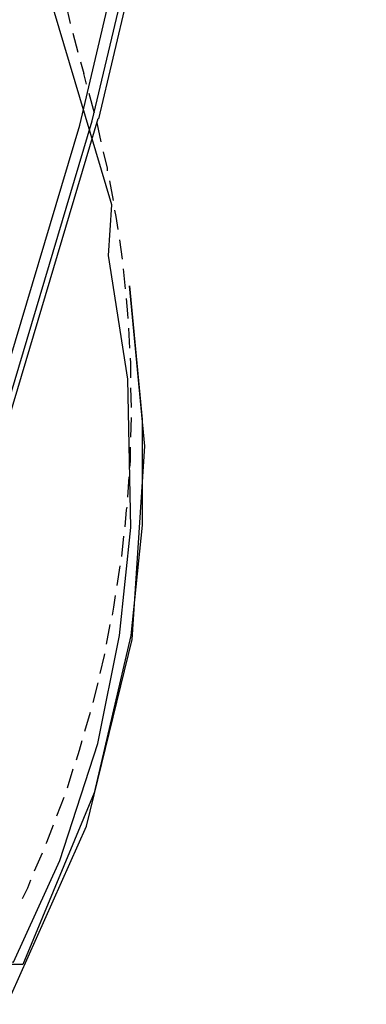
# Model space of a CAD drawing. Header units: feet. Extents: x -79 to 198, y -22 to 181.
# Tile 454 of 656: x 128.72 to 137.46, y 35.35 to 60.14. Entities that reach past the tile are written whole.
import ezdxf

# ---------------------------------------------------------------- set-up
doc = ezdxf.new("R2010")
doc.units = ezdxf.units.FT
for name, color, linetype in [('A-AREA-COMUN', 252, 'CONTINUOUS'), ('A-AREA-UNIDAD', 30, 'CONTINUOUS'), ('A-LINEA', 7, 'CONTINUOUS')]:
    doc.layers.add(name, color=color, linetype=linetype)

msp = doc.modelspace()

# ---------------------------------------------------------------- linework, layer by layer
at = {"layer": 'A-AREA-COMUN'}
msp.add_lwpolyline([(107.6, 44.1244), (118.8, 41.4756), (119.168, 41.1556), (122.08, 40.5156), (122.16, 39.6444), (122.688, 39.5556), (122.752, 39.3244), (127.872, 36.5689), (128.56, 36.4089), (129.728, 38.9689), (130.688, 41.92), (131.232, 44.64), (131.52, 47.36), (131.44, 51.0933), (130.96, 54.2044), (131.04, 55.4844), (129.568, 60.4089)], dxfattribs=at)
at = {"layer": 'A-AREA-UNIDAD'}
msp.add_lwpolyline([(108.672, 18.9689), (114.32, 22.2756), (119.52, 25.8489), (123.36, 28.9244), (126.272, 32.16), (128.512, 35.6089), (130.4, 39.84), (131.552, 44.5333), (131.872, 49.4044), (131.488, 53.44), (131.808, 50.08), (131.808, 47.4133), (131.52, 44.64), (130.592, 40.6756), (128.8, 36.3556), (127.76, 36.3556), (122.688, 39.1289), (121.888, 39.1289), (121.84, 39.6444), (119.872, 40.0889), (119.392, 37.8489), (118.368, 37.76), (105.2, 40.8889)], dxfattribs=at)
at = {"layer": 'A-LINEA'}
for p, q in [((137.1004, 86.5542), (130.2222, 57.4874)), ((137.1004, 86.5542), (130.2222, 57.4874)), ((137.1004, 86.5542), (130.2222, 57.4874)), ((137.1004, 86.5542), (130.2222, 57.4874)), ((137.1004, 86.5542), (130.2222, 57.4874)), ((137.1004, 86.5542), (130.2222, 57.4874)), ((137.3338, 86.3163), (130.5375, 57.5956)), ((137.3338, 86.3163), (130.5375, 57.5956)), ((137.3338, 86.3163), (130.5375, 57.5956)), ((137.3338, 86.3163), (130.5375, 57.5956)), ((137.3338, 86.3163), (130.5375, 57.5956)), ((137.3338, 86.3163), (130.5375, 57.5956)), ((137.4552, 86.2021), (130.7014, 57.6475)), ((137.4552, 86.2021), (130.7014, 57.6475)), ((137.4552, 86.2021), (130.7014, 57.6475)), ((137.4552, 86.2021), (130.7014, 57.6475)), ((129.88, 60.5378), (129.9867, 60.0444)), ((130.0533, 59.8044), (130.1867, 59.3244)), ((130.2533, 59.0844), (130.3333, 58.7911)), ((130.4, 58.5244), (130.3333, 58.7911)), ((130.6, 57.7911), (130.4667, 58.2844)), ((121.4492, 27.1432), (130.5472, 57.5985)), ((121.4492, 27.1432), (130.5472, 57.5985)), ((121.4492, 27.1432), (130.5472, 57.5985)), ((121.4492, 27.1432), (130.5472, 57.5985)), ((121.4492, 27.1432), (130.5472, 57.5985)), ((121.4492, 27.1432), (130.5472, 57.5985)), ((121.5473, 27.0062), (130.6986, 57.6547)), ((121.5473, 27.0062), (130.6986, 57.6547)), ((121.5473, 27.0062), (130.6986, 57.6547)), ((121.5473, 27.0062), (130.6986, 57.6547)), ((130.7733, 57.0711), (130.6667, 57.5511)), ((121.2448, 27.4065), (130.2319, 57.4903)), ((121.2448, 27.4065), (130.2319, 57.4903)), ((121.2448, 27.4065), (130.2319, 57.4903)), ((121.2448, 27.4065), (130.2319, 57.4903)), ((121.2448, 27.4065), (130.2319, 57.4903)), ((121.2448, 27.4065), (130.2319, 57.4903)), ((131.08, 55.5911), (130.9867, 56.0844)), ((131.3067, 54.1111), (131.24, 54.6044)), ((131.3867, 53.3644), (131.3333, 53.8711)), ((131.4933, 51.8711), (131.4667, 52.3778)), ((131.5333, 50.3778), (131.52, 50.8711)), ((131.52, 49.6311), (131.5333, 50.1244)), ((131.44, 48.1244), (131.48, 48.6311)), ((131.2933, 46.6311), (131.3467, 47.1378)), ((131.1733, 45.8978), (131.2533, 46.3911)), ((130.9067, 44.4178), (131, 44.9111)), ((130.5733, 42.9511), (130.6933, 43.4444)), ((130.36, 42.2311), (130.5067, 42.7111)), ((129.92, 40.8044), (130.0667, 41.2844)), ((129.6533, 40.0978), (129.84, 40.5644)), ((129.0933, 38.7111), (129.2933, 39.1644))]:
    msp.add_line(p, q, dxfattribs=at)
for points in [[(130.9333, 56.3378), (130.9333, 56.4044), (130.8267, 56.8178)], [(131.2, 54.8578), (131.1467, 55.1911), (131.12, 55.3511)], [(131.4533, 52.6178), (131.44, 52.7378), (131.4133, 53.1244)], [(131.52, 51.1244), (131.52, 51.4978), (131.5067, 51.6178)], [(131.4933, 48.8711), (131.5067, 49.0311), (131.5067, 49.3778)], [(131.3733, 47.3778), (131.4133, 47.8044), (131.4267, 47.8711)], [(131.0533, 45.1511), (131.0933, 45.3511), (131.1333, 45.6444)], [(130.7467, 43.6844), (130.8533, 44.1378), (130.8667, 44.1778)], [(130.1467, 41.5111), (130.2267, 41.7511), (130.2933, 41.9911)], [(129.3867, 39.4044), (129.4, 39.4311), (129.5733, 39.8711)], [(128.7867, 38.0178), (128.92, 38.2844), (129, 38.4844)]]:
    msp.add_lwpolyline(points, dxfattribs=at)

doc.saveas('drawing.dxf')
